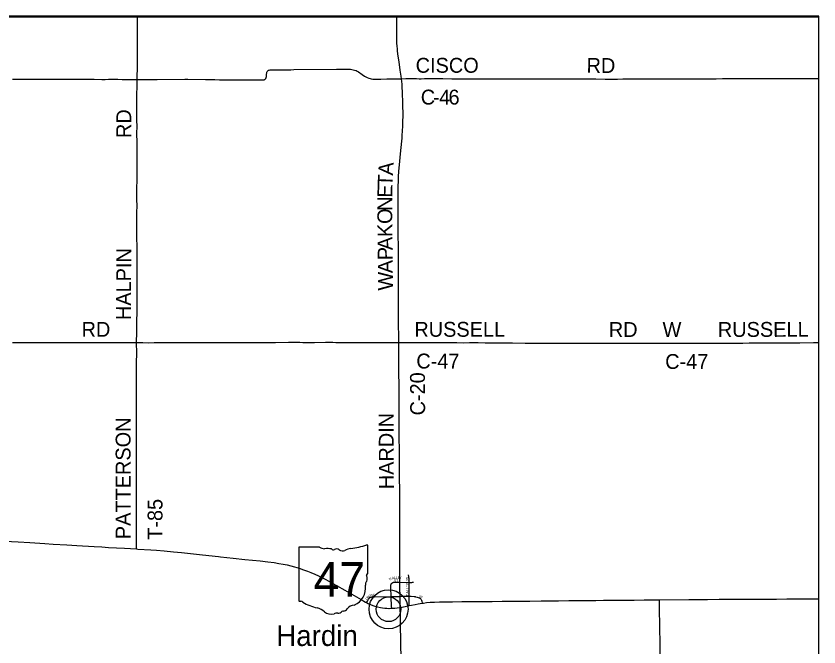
# Model space of a CAD drawing. Extents: x -87 to 2145, y -2128 to 440.
# Drawn here: x 261.3 to 342.1, y -298.2 to -234.7 of the extents above; entities that cross this region are included whole.
import ezdxf

# ---------------------------------------------------------------- set-up
doc = ezdxf.new("R2010")
doc.units = 0
for name, color, linetype in [('GM_X_Adjacent_County', 7, 'Continuous'), ('GM_X_County', 7, 'Continuous'), ('GM_X_County_Road', 7, 'Continuous'), ('GM_X_County_Road_Text', 7, 'Continuous'), ('GM_X_County_Subdivision', 7, 'Continuous'), ('GM_X_County_Subdivision_Text', 7, 'Continuous'), ('GM_X_State_Location', 7, 'Continuous'), ('GM_X_State_Route', 7, 'Continuous'), ('GM_X_State_Shield', 7, 'Continuous'), ('GM_X_Township', 7, 'Continuous'), ('GM_X_Township_Road', 7, 'Continuous'), ('GM_X_Township_Road_Text', 7, 'Continuous'), ('GM_X_Township_Subdivision', 7, 'Continuous'), ('GM_X_Township_Subdivision_Text', 7, 'Continuous'), ('GM_X_Unincorporated', 7, 'Continuous'), ('GM_X_Unincorporated_Location', 7, 'Continuous'), ('GM_X_Unincorporated_Text', 7, 'Continuous'), ('SH_Border', 7, 'Continuous')]:
    doc.layers.add(name, color=color, linetype=linetype)

msp = doc.modelspace()

# ---------------------------------------------------------------- linework, layer by layer
at = {"layer": 'GM_X_Adjacent_County'}
msp.add_lwpolyline([(342.126, -461.349), (342.126, -234.663), (90.326, -234.663), (90.326, -451.873)], dxfattribs=at)
at = {"layer": 'GM_X_County'}
msp.add_lwpolyline([(342.126, -461.349), (342.126, -234.663), (90.326, -234.663), (90.326, -451.873)], dxfattribs=at)
at = {"layer": 'GM_X_County_Road'}
for points in [[(300.087, -240.973), (300.063, -240.73), (299.969, -240.113), (299.844, -239.27), (299.769, -238.717), (299.708, -238.196), (299.684, -237.968), (299.657, -237.691), (299.633, -237.398), (299.618, -237.088), (299.616, -236.908), (299.618, -236.58), (299.618, -236.138), (299.618, -235.565), (299.619, -235.138), (299.613, -234.809), (299.611, -234.663)], [(299.812, -267.555), (299.811, -266.858), (299.809, -265.841), (299.81, -264.873), (299.802, -263.446), (299.805, -262.347), (299.802, -261.609), (299.797, -261.002), (299.795, -260.149), (299.793, -259.033), (299.787, -258.41), (299.782, -257.901), (299.773, -256.704), (299.77, -256.261), (299.766, -255.654), (299.762, -254.965), (299.758, -254.374), (299.75, -253.653), (299.748, -253.096), (299.763, -251.898), (299.78, -251.21), (299.797, -250.834), (299.835, -250.327), (299.936, -249.282), (300.005, -248.531), (300.123, -247.257), (300.148, -246.979), (300.171, -246.684), (300.201, -246.225), (300.224, -245.766), (300.244, -245.208), (300.248, -244.782), (300.247, -244.289), (300.239, -243.896), (300.235, -243.732), (300.217, -243.059), (300.207, -242.732), (300.186, -242.224), (300.172, -241.913), (300.149, -241.519), (300.087, -240.973)], [(300.087, -240.973), (300.52, -240.963), (301.437, -240.964), (301.617, -240.971), (301.863, -240.977), (301.994, -240.978), (302.076, -240.977), (302.421, -240.969), (302.896, -240.964), (304.241, -240.969), (305.159, -240.98), (305.93, -240.979), (306.652, -240.984), (307.538, -240.979), (308.013, -240.982), (308.637, -240.98), (309.129, -240.977), (310.491, -240.981), (311.54, -240.985), (312.64, -240.996), (313.05, -240.995), (313.903, -240.994), (314.805, -240.995), (315.822, -240.986), (316.38, -240.996), (316.971, -240.994), (317.84, -240.998), (318.775, -240.996), (319.661, -240.998), (320.596, -241.005), (321.827, -241.006), (322.384, -241.001), (323.188, -240.998), (323.943, -241), (325.173, -240.996), (325.708, -240.992), (326.945, -240.982), (329.209, -240.984), (329.832, -240.987), (330.965, -240.978), (331.768, -240.978), (332.425, -240.971), (334.541, -240.969), (335.082, -240.963), (336.034, -240.954), (336.575, -240.955), (336.837, -240.954), (337.149, -240.95), (337.411, -240.948), (337.755, -240.951), (338.1, -240.955), (338.608, -240.959), (338.805, -240.958), (339.002, -240.957), (339.248, -240.953), (339.346, -240.953), (339.624, -240.95), (339.755, -240.95), (339.87, -240.954), (339.984, -240.951), (340.23, -240.951), (340.689, -240.953), (340.985, -240.952), (341.181, -240.952), (341.788, -240.958), (342.126, -240.957)], [(299.933, -291.701), (299.925, -290.787), (299.927, -290.328), (299.93, -289.737), (299.925, -289.081), (299.925, -288.244), (299.927, -287.555), (299.927, -287.342), (299.924, -286.736), (299.92, -286.228), (299.919, -285.441), (299.919, -285.375), (299.916, -284.965), (299.915, -284.687), (299.914, -284.03), (299.914, -283.555), (299.915, -283.145), (299.916, -282.784), (299.915, -282.029), (299.91, -281.603), (299.906, -281.406), (299.901, -281.144), (299.895, -280.389), (299.889, -279.503), (299.884, -278.962), (299.88, -278.454), (299.879, -278.094), (299.875, -277.421), (299.873, -277.158), (299.872, -276.814), (299.871, -276.552), (299.87, -276.24), (299.867, -275.666), (299.863, -274.863), (299.856, -273.895), (299.857, -273.551), (299.856, -272.911), (299.85, -272.173), (299.848, -271.746), (299.836, -270.696), (299.83, -269.942), (299.823, -269.138), (299.814, -267.99), (299.812, -267.744), (299.812, -267.555)], [(299.812, -267.555), (300.663, -267.561), (302.008, -267.56), (303.057, -267.563), (303.861, -267.563), (304.469, -267.564), (304.944, -267.565), (305.666, -267.568), (306.305, -267.571), (306.945, -267.566), (307.798, -267.567), (308.504, -267.573), (308.783, -267.575), (310.259, -267.586), (311.259, -267.589), (312.539, -267.602), (313.54, -267.608), (313.884, -267.611), (314.343, -267.604), (314.622, -267.605), (315.458, -267.606), (316.295, -267.605), (316.837, -267.61), (317.444, -267.611), (318.411, -267.618), (318.854, -267.614), (319.708, -267.611), (320.364, -267.614), (321.512, -267.611), (322.513, -267.614), (323.727, -267.605), (325.318, -267.614), (325.738, -267.61)], [(325.738, -267.61), (326.663, -267.618), (327.385, -267.614), (328.55, -267.612), (329.255, -267.607), (330.814, -267.613), (331.716, -267.616), (332.98, -267.613), (333.767, -267.61), (334.456, -267.603), (335.095, -267.599), (335.374, -267.599), (335.414, -267.598), (336.152, -267.593), (336.644, -267.59), (337.382, -267.593), (338.021, -267.589), (339.464, -267.576), (340.202, -267.573), (341.579, -267.562), (342.12, -267.553), (342.126, -267.553)], [(299.955, -293.138), (299.954, -293.12), (299.948, -292.926), (299.948, -292.811), (299.944, -292.572), (299.943, -292.533), (299.942, -292.484), (299.941, -292.42), (299.942, -292.391), (299.943, -292.389), (299.943, -292.361), (299.941, -292.337), (299.94, -292.323), (299.94, -292.298), (299.942, -292.273), (299.943, -292.245), (299.94, -292.131), (299.935, -291.902), (299.933, -291.701)], [(299.971, -294.24), (299.971, -294.164), (299.974, -294), (299.972, -293.835), (299.969, -293.721), (299.967, -293.625), (299.967, -293.592), (299.962, -293.461), (299.955, -293.138)], [(300.069, -300.368), (300.062, -299.804), (300.055, -299.115), (300.041, -298.147), (300.019, -297.245), (300.016, -297), (300.008, -296.622), (300.008, -295.918), (300.002, -295.72), (299.987, -295.081), (299.97, -294.36), (299.971, -294.24)]]:
    msp.add_lwpolyline(points, dxfattribs=at)
at = {"layer": 'GM_X_County_Subdivision'}
for points in [[(296.576, -293.753), (296.661, -293.606), (296.769, -293.422), (296.827, -293.343), (296.885, -293.285), (296.938, -293.247), (296.996, -293.217), (297.058, -293.197), (297.139, -293.184), (297.287, -293.176), (297.377, -293.175)], [(297.377, -293.175), (299.062, -293.154)], [(299.062, -293.154), (299.428, -293.149), (299.671, -293.144), (299.833, -293.141), (299.955, -293.138)], [(299.955, -293.138), (300.307, -293.124), (300.667, -293.11), (300.867, -293.105)], [(300.867, -293.105), (300.896, -293.105), (301.077, -293.112), (301.354, -293.138), (301.469, -293.155)], [(301.469, -293.155), (301.516, -293.162), (301.66, -293.194), (301.786, -293.232), (301.876, -293.271), (301.946, -293.313), (301.996, -293.355), (302.041, -293.404), (302.078, -293.457), (302.105, -293.517), (302.136, -293.627), (302.187, -293.814)]]:
    msp.add_lwpolyline(points, dxfattribs=at)
at = {"layer": 'GM_X_State_Route'}
for points in [[(260.154, -287.571), (261.497, -287.643), (262.66, -287.703), (264.182, -287.802), (265.033, -287.853), (266.393, -287.927), (267.408, -287.989), (269.144, -288.094), (269.93, -288.143), (270.6, -288.188), (272.189, -288.278), (273.405, -288.354), (273.531, -288.362), (274.842, -288.439), (275.431, -288.482), (276.199, -288.553), (277.146, -288.641), (277.93, -288.717), (280.066, -288.95), (281.657, -289.123)], [(281.657, -289.123), (281.86, -289.145), (283.132, -289.28), (284.323, -289.405), (285.857, -289.559), (286.64, -289.649), (287.258, -289.729), (287.746, -289.8), (288.183, -289.877), (288.585, -289.96), (288.969, -290.052), (289.333, -290.151), (289.805, -290.294), (290.242, -290.439), (290.628, -290.579), (290.978, -290.721), (291.354, -290.887), (291.74, -291.071), (292.267, -291.339), (292.903, -291.68), (293.105, -291.792)], [(293.105, -291.792), (293.563, -292.047), (294.374, -292.512), (296.025, -293.458), (296.471, -293.701), (296.576, -293.753), (296.749, -293.84), (296.987, -293.947), (297.199, -294.031), (297.416, -294.102), (297.683, -294.177), (297.97, -294.244), (298.194, -294.286), (298.404, -294.312), (298.631, -294.329), (298.892, -294.335), (299.109, -294.33), (299.154, -294.329), (299.431, -294.311), (299.674, -294.285), (299.971, -294.24), (299.997, -294.235), (300.464, -294.147), (300.872, -294.062), (301.09, -294.016), (301.459, -293.937), (301.783, -293.878), (302.187, -293.814), (302.302, -293.796), (302.628, -293.752), (302.972, -293.723), (303.237, -293.707)], [(322.11, -293.51), (323.536, -293.496), (324.536, -293.488), (325.733, -293.47), (326.069, -293.467), (329.03, -293.453), (330.916, -293.439), (332.097, -293.426), (333.197, -293.416), (334.263, -293.416), (335.017, -293.409), (335.788, -293.399), (336.559, -293.4), (337.839, -293.393), (338.888, -293.384), (339.347, -293.379), (342.126, -293.371)], [(303.237, -293.707), (303.415, -293.697), (303.907, -293.682), (305.236, -293.665), (306.154, -293.653), (306.647, -293.653), (307.14, -293.656), (309.218, -293.635), (310.218, -293.619), (310.891, -293.613), (311.432, -293.608), (312.027, -293.611)], [(312.027, -293.611), (312.105, -293.611), (313.023, -293.603), (314.171, -293.593), (314.975, -293.583), (315.91, -293.569), (316.927, -293.559), (318.517, -293.551), (319.649, -293.529), (320.436, -293.522), (321.388, -293.517), (322.11, -293.51)]]:
    msp.add_lwpolyline(points, dxfattribs=at)
at = {"layer": 'GM_X_State_Shield'}
for p, q in [((289.742, -288.247), (289.742, -293.531)), ((291.849, -288.156), (289.811, -288.156)), ((296.703, -290.789), (296.703, -288.026)), ((296.702, -290.789), (296.703, -290.789))]:
    msp.add_line(p, q, dxfattribs=at)
for centre, radius, start, end in [((289.822, -288.236), 0.0806, 98.1301, 188.1301), ((292.335, -287.543), 0.782, 231.61951, 271.11188), ((292.594, -291.122), 2.808, 80.48669, 94.98827), ((293.231, -288.209), 0.226, 219.79206, 297.10237), ((293.563, -288.819), 0.469, 54.46668, 119.14113), ((294.168, -287.982), 0.564, 233.85621, 294.82819), ((295.165, -289.77), 1.485, 97.34618, 120.76885), ((294.223, -280.954), 7.382, 275.84447, 288.90645), ((296.626, -288.014), 0.0775, 351.86209, 97.738), ((296.685, -290.992), 0.12, 107.94398, 210.33697), ((296.62, -290.8), 0.0829, 289.60381, 7.73413), ((296.981, -291.946), 0.524, 136.8065, 186.92959), ((295.922, -291.341), 0.72, 340.03296, 23.64957), ((294.637, -292.297), 1.846, 292.30889, 8.98584), ((289.823, -293.542), 0.0814, 171.95839, 258.30661), ((289.835, -293.002), 0.621, 267.33899, 280.60386), ((289.962, -293.835), 0.224, 29.74838, 93.27175), ((292.788, -289.089), 5.331, 240.41292, 257.1985), ((295.415, -295.014), 1.011, 94.40312, 142.57675), ((291.199, -295.904), 1.668, 47.18416, 75.83597), ((293.003, -293.862), 1.058, 230.70037, 286.29184), ((293.615, -295.688), 0.87, 85.69512, 111.20995), ((293.692, -294.257), 0.564, 268.77702, 315.54927), ((294.202, -294.769), 0.159, 65.75173, 132.64842), ((294.134, -294.043), 0.597, 282.87319, 323.27711)]:
    msp.add_arc(centre, radius, start, end, dxfattribs=at)
at = {"layer": 'GM_X_Township'}
msp.add_lwpolyline([(342.126, -320.177), (342.126, -234.663), (246.785, -234.663), (246.77, -241.197), (246.69, -254.507), (246.571, -267.741), (246.483, -287.008), (246.441, -294.207), (246.471, -321.06), (339.281, -320.272)], close=True, dxfattribs=at)
at = {"layer": 'GM_X_Township_Road'}
for points in [[(273.493, -241.041), (273.495, -240.937), (273.509, -239.741), (273.508, -238.888), (273.513, -237.512), (273.515, -237.086), (273.514, -236.315), (273.516, -235.593), (273.527, -234.708), (273.527, -234.663)], [(273.493, -241.041), (273.893, -241.048), (274.55, -241.041), (274.762, -241.04), (275.073, -241.041), (275.499, -241.052), (278.28, -241.033), (278.592, -241.034), (280.361, -241.06), (280.509, -241.06), (281.296, -241.068), (281.755, -241.075), (281.968, -241.073), (282.198, -241.077), (282.509, -241.077), (282.657, -241.081), (283.116, -241.082), (283.641, -241.089), (283.853, -241.088), (284.098, -241.082), (284.179, -241.079), (284.325, -241.078), (284.423, -241.078), (284.699, -241.079), (284.895, -241.076), (284.976, -241.078), (285.139, -241.078), (285.238, -241.08), (285.467, -241.081), (285.598, -241.084), (285.988, -241.089), (286.161, -241.087), (286.196, -241.084), (286.229, -241.08), (286.258, -241.075), (286.292, -241.064), (286.323, -241.051), (286.341, -241.041), (286.353, -241.03), (286.374, -241.015), (286.389, -240.998), (286.409, -240.976), (286.429, -240.946), (286.447, -240.917), (286.458, -240.888), (286.47, -240.858), (286.478, -240.826), (286.489, -240.778), (286.495, -240.728), (286.507, -240.547), (286.52, -240.4), (286.538, -240.32), (286.563, -240.259), (286.589, -240.218), (286.621, -240.181), (286.659, -240.151), (286.718, -240.121), (286.781, -240.104), (286.879, -240.092), (287.141, -240.084), (287.584, -240.08), (288.043, -240.082), (288.355, -240.081), (288.945, -240.068), (289.257, -240.061), (293.537, -240.009), (294.045, -240.002), (294.423, -239.999), (294.701, -240.006), (294.963, -240.022), (295.11, -240.039), (295.238, -240.068), (295.379, -240.111), (295.516, -240.165), (295.634, -240.223), (295.761, -240.298), (296.126, -240.549), (296.358, -240.703), (296.5, -240.786), (296.647, -240.858), (296.799, -240.921), (296.924, -240.96), (297.052, -240.988), (297.199, -241.005), (297.396, -241.013), (298.003, -241.007), (298.626, -240.996), (299.036, -240.989), (299.265, -240.988), (299.674, -240.982), (300.087, -240.973)], [(260.939, -241.034), (261.579, -241.031), (262.153, -241.029), (262.563, -241.03), (263.35, -241.034), (264.236, -241.034), (265.385, -241.032), (265.959, -241.032), (266.614, -241.032), (267.205, -241.03), (267.418, -241.027), (268.583, -241.031), (269.14, -241.035), (269.911, -241.045), (270.255, -241.042), (270.583, -241.034), (271.157, -241.026), (271.518, -241.029), (271.977, -241.042), (272.141, -241.046), (272.403, -241.047), (272.615, -241.046), (272.925, -241.046), (273.437, -241.04), (273.493, -241.041)], [(273.43, -267.564), (273.43, -267.453), (273.438, -266.618), (273.442, -266.257), (273.448, -265.847), (273.453, -265.585), (273.458, -265.273), (273.46, -265.109), (273.464, -264.798), (273.472, -264.487), (273.475, -264.208), (273.479, -263.815), (273.478, -263.405), (273.477, -263.159), (273.475, -262.946), (273.474, -262.717), (273.475, -262.16), (273.479, -261.75), (273.482, -261.455), (273.488, -260.997), (273.487, -260.555), (273.481, -260.195), (273.477, -259.621), (273.473, -259.162), (273.472, -259.08), (273.471, -258.523), (273.472, -258.441), (273.467, -257.933), (273.465, -257.523), (273.463, -257.377), (273.462, -256.476), (273.462, -256.066), (273.458, -255.738), (273.456, -255.394), (273.457, -255.017), (273.459, -254.607), (273.466, -253.626), (273.461, -253.298), (273.461, -252.658), (273.463, -252.166), (273.466, -251.018), (273.464, -250.28), (273.467, -249.591), (273.466, -249.231), (273.467, -249.034), (273.467, -248.444), (273.465, -247.804), (273.464, -247.296), (273.463, -246.59), (273.465, -245.655), (273.462, -245.295), (273.461, -244.984), (273.46, -244.395), (273.46, -243.969), (273.456, -243.576), (273.453, -243.149), (273.455, -242.887), (273.463, -242.281), (273.468, -242.051), (273.484, -241.445), (273.492, -241.101), (273.493, -241.041)], [(260.919, -267.55), (261.887, -267.55), (262.937, -267.549), (264.281, -267.559), (265.118, -267.553), (266.496, -267.554), (267.251, -267.555), (268.136, -267.564), (269.531, -267.568), (270.171, -267.565), (270.974, -267.561), (271.614, -267.561), (272.153, -267.562), (273.038, -267.562), (273.43, -267.564)], [(273.405, -288.354), (273.407, -288.103), (273.411, -287.594), (273.414, -286.069), (273.409, -285.249), (273.407, -284.297), (273.403, -283.363), (273.402, -282.165), (273.404, -280.771), (273.41, -279.836), (273.408, -279.213), (273.408, -278.409), (273.41, -277.474), (273.415, -276.868), (273.409, -275.867), (273.41, -274.604), (273.417, -272.734), (273.419, -271.11), (273.42, -269.716), (273.431, -268.535), (273.429, -267.666), (273.43, -267.564)], [(273.43, -267.564), (274.039, -267.567), (274.645, -267.57), (275.202, -267.568), (275.611, -267.567), (276.004, -267.564), (276.414, -267.562), (277.725, -267.564), (278.349, -267.564), (278.89, -267.567), (287.393, -267.54), (288.706, -267.528), (289.214, -267.525), (289.673, -267.527), (289.869, -267.531), (290.164, -267.536), (290.574, -267.54), (291.328, -267.54), (292.459, -267.534), (293.198, -267.534), (293.493, -267.536), (293.985, -267.539), (295.002, -267.537), (296.084, -267.537), (297.823, -267.55), (298.414, -267.553), (299.431, -267.549), (299.693, -267.553), (299.812, -267.555)], [(326.138, -300.093), (326.137, -299.847), (326.14, -299.11), (326.139, -298.683), (326.135, -298.241), (326.132, -297.733), (326.128, -297.341), (326.122, -296.799), (326.118, -296.52), (326.108, -296.111), (326.098, -295.619), (326.092, -295.39), (326.086, -295.111), (326.081, -294.816), (326.075, -294.39), (326.069, -293.467)]]:
    msp.add_lwpolyline(points, dxfattribs=at)
at = {"layer": 'GM_X_Township_Subdivision'}
for points in [[(300.859, -291.727), (300.86, -291.712), (300.862, -291.634), (300.862, -291.541), (300.86, -291.475), (300.858, -291.401), (300.851, -291.314), (300.843, -291.222), (300.83, -291.129), (300.808, -290.974)], [(299.062, -293.154), (299.048, -292.845), (299.036, -292.565), (299.023, -292.286), (299.026, -292.138), (299.03, -292.033), (299.035, -291.989), (299.038, -291.959), (299.048, -291.924), (299.058, -291.894), (299.071, -291.867), (299.092, -291.839), (299.114, -291.814)], [(299.114, -291.814), (299.142, -291.782), (299.174, -291.758), (299.207, -291.732), (299.243, -291.714), (299.282, -291.7), (299.32, -291.693), (299.352, -291.69), (299.39, -291.688), (299.446, -291.687), (299.933, -291.701)], [(299.933, -291.701), (300.859, -291.727)], [(300.859, -291.727), (300.918, -291.727), (300.972, -291.726), (301.034, -291.724), (301.09, -291.719), (301.15, -291.714), (301.206, -291.708), (301.279, -291.701), (301.318, -291.695)], [(300.867, -293.105), (300.859, -291.727)], [(299.109, -294.33), (299.105, -294.204), (299.102, -294.122), (299.064, -293.206), (299.062, -293.154)], [(300.872, -294.062), (300.872, -293.914), (300.867, -293.105)]]:
    msp.add_lwpolyline(points, dxfattribs=at)
at = {"layer": 'GM_X_Unincorporated'}
for radius in [1.964, 1.245]:
    msp.add_circle((298.789, -294.426), radius, dxfattribs=at)
at = {"layer": 'GM_X_Unincorporated_Location'}
msp.add_line((298.789, -294.426), (298.789, -294.426), dxfattribs=at)
at = {"layer": 'SH_Border'}
msp.add_lwpolyline([(342.126, -654.78), (342.126, -234.78), (90.514, -234.78), (90.514, -654.78)], close=True, dxfattribs=at)

# ---------------------------------------------------------------- texts
at = {"layer": 'GM_X_County_Road_Text'}
for s, rotation, p in [('CISCO', 0.00001, (301.521, -240.377)), ('RD', 359.50769, (318.722, -240.378)), ('C', 359.598, (302.031, -243.574)), ('4', 359.8637, (303.886, -243.586)), ('6', 0.86846, (304.839, -243.588)), ('-', 359.66262, (303.264, -243.582)), ('A', 85.75216, (299.226, -250.752)), ('T', 88.00246, (299.188, -251.858)), ('E', 88.62413, (299.161, -252.975)), ('N', 89.97813, (299.16, -254.286)), ('O', 90.5355, (299.173, -255.602)), ('K', 90.54643, (299.185, -256.922)), ('A', 90.54643, (299.198, -258.242)), ('P', 90.54643, (299.208, -259.254)), ('A', 90.54643, (299.22, -260.574)), ('W', 90.54783, (299.237, -262.311)), ('RUSSELL', 0.00001, (301.389, -266.975)), ('RD', 0.00001, (320.969, -266.997)), ('W', 0.00001, (326.381, -266.997)), ('RUSSELL', 0.15825, (331.948, -266.997)), ('C-47', 0.00001, (301.587, -270.172)), ('C-47', 0.00001, (326.645, -270.216)), ('C-20', 90.34303, (302.477, -274.896)), ('HARDIN', 90.17605, (299.325, -282.333))]:
    msp.add_text(s, height=1.5, rotation=rotation, dxfattribs=at).set_placement(p)
at = {"layer": 'GM_X_County_Subdivision_Text'}
for s, rotation, p in [('C', 54.7474, (296.642, -293.543)), ('R', 51.55636, (296.754, -293.384)), ('O', 26.79962, (296.855, -293.247)), ('S', 8.9144, (297.032, -293.154)), ('S', 3.11618, (297.199, -293.128)), ('S', 327.20404, (301.807, -293.176)), ('T', 319.6032, (301.948, -293.266))]:
    msp.add_text(s, height=0.25, rotation=rotation, dxfattribs=at).set_placement(p)
at = {"layer": 'GM_X_State_Location'}
msp.add_text('47', height=0.005, rotation=0.00001, dxfattribs=at).set_placement((291.885, -291.604))
for s in ['s', 'r']:
    msp.add_text(s, height=0.005, dxfattribs=at).set_placement((293.144, -291.24))
at = {"layer": 'GM_X_State_Shield'}
msp.add_text('47', height=3.4805, dxfattribs=at).set_placement((291.255, -293.158))
at = {"layer": 'GM_X_Township_Road_Text'}
for s, rotation, p in [('RD', 90, (272.881, -246.952)), ('HALPIN', 89.81804, (272.859, -265.295)), ('RD', 0.00001, (267.883, -266.975)), ('PATTERSON', 90, (272.815, -287.365)), ('T-85', 90, (276.031, -287.431))]:
    msp.add_text(s, height=1.5, rotation=rotation, dxfattribs=at).set_placement(p)
at = {"layer": 'GM_X_Township_Subdivision_Text'}
for s, rotation, p in [('N', 35.06005, (298.93, -291.544)), ('A', 9.37607, (299.143, -291.403)), ('ST', 0.00001, (299.321, -291.664)), ('L', 0.40983, (299.35, -291.368)), ('L', 0.00001, (299.525, -291.366)), ('E', 0.00001, (299.701, -291.366)), ('Y', 0.00001, (299.877, -291.366)), ('T', 93.0889, (300.803, -291.374)), ('S', 93.63599, (300.814, -291.549)), ('ALLEY', 90, (300.814, -292.843)), ('E', 90, (300.814, -293.085))]:
    msp.add_text(s, height=0.25, rotation=rotation, dxfattribs=at).set_placement(p)
at = {"layer": 'GM_X_Unincorporated_Text'}
msp.add_text('Hardin', height=2.085, rotation=0.00001, dxfattribs=at).set_placement((287.485, -298.125))

doc.saveas('drawing.dxf')
